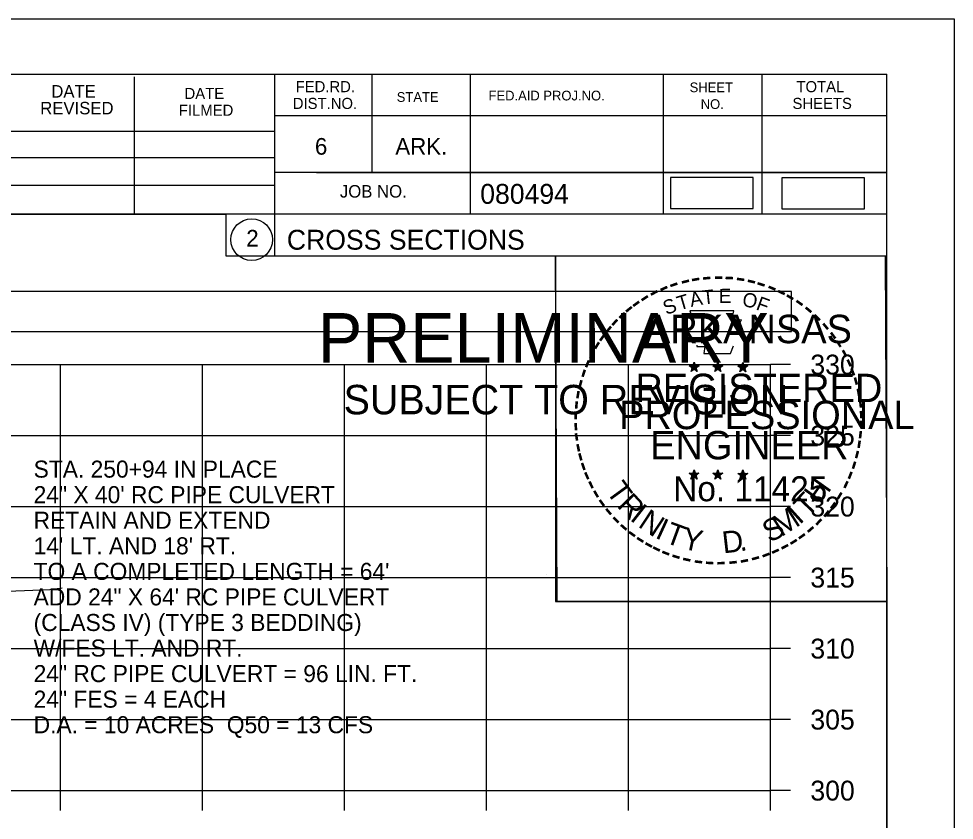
# Model space of a CAD drawing. Extents: x 1376273 to 1384221, y 378927 to 384592.
# Drawn here: x 1380654.9 to 1380720.8, y 381122.1 to 381178.5 of the extents above; entities that cross this region are included whole.
import ezdxf

# ---------------------------------------------------------------- set-up
doc = ezdxf.new("R2010")
doc.units = 0
for name, color, linetype in [('R_Axis', 7, 'Continuous'), ('R_Axis Annot', 7, 'Continuous'), ('R_Border', 7, 'Continuous'), ('R_Border PE', 7, 'Continuous'), ('R_Border Prem', 7, 'Continuous'), ('R_Drive', 7, 'Continuous'), ('R_Exist Surface', 7, 'Continuous'), ('R_Grid', 7, 'Continuous'), ('R_No Plot', 7, 'Continuous')]:
    doc.layers.add(name, color=color, linetype=linetype)

msp = doc.modelspace()

# ---------------------------------------------------------------- linework, layer by layer
at = {"layer": 'R_Axis'}
for p, q in [((1380707.837, 381124.17), (1380707.837, 381154.17)), ((1380709.237, 381154.17), (1380707.837, 381154.17)), ((1380709.237, 381149.17), (1380707.837, 381149.17)), ((1380709.237, 381144.17), (1380707.837, 381144.17)), ((1380709.237, 381139.17), (1380707.837, 381139.17)), ((1380709.237, 381134.17), (1380707.837, 381134.17)), ((1380709.237, 381129.17), (1380707.837, 381129.17)), ((1380407.837, 381124.17), (1380707.837, 381124.17)), ((1380657.837, 381122.77), (1380657.837, 381124.17)), ((1380667.837, 381122.77), (1380667.837, 381124.17)), ((1380677.837, 381122.77), (1380677.837, 381124.17)), ((1380687.837, 381122.77), (1380687.837, 381124.17)), ((1380697.837, 381122.77), (1380697.837, 381124.17)), ((1380707.837, 381122.77), (1380707.837, 381124.17)), ((1380709.237, 381124.17), (1380707.837, 381124.17))]:
    msp.add_line(p, q, dxfattribs=at)
at = {"layer": 'R_Axis Annot'}
msp.add_lwpolyline([(1380407.51, 381156.489), (1380709.311, 381156.489), (1380709.311, 381159.305), (1380407.51, 381159.305)], close=True, dxfattribs=at)
at = {"layer": 'R_Border'}
for p, q in [((1380399.837, 381174.63), (1380716.017, 381174.63)), ((1380663.057, 381164.75), (1380663.057, 381174.43)), ((1380672.917, 381174.63), (1380672.917, 381161.83)), ((1380679.757, 381174.63), (1380679.757, 381167.69)), ((1380686.697, 381174.63), (1380686.697, 381164.75)), ((1380700.277, 381174.63), (1380700.277, 381164.75)), ((1380707.217, 381174.63), (1380707.217, 381164.75)), ((1380716.017, 380969.17), (1380716.017, 381174.63)), ((1380716.017, 381171.69), (1380672.917, 381171.69)), ((1380716.017, 381171.71), (1380716.017, 381171.71)), ((1380633.757, 381170.61), (1380672.917, 381170.61)), ((1380633.757, 381168.75), (1380672.917, 381168.75)), ((1380716.017, 381167.69), (1380672.917, 381167.69)), ((1380675.877, 381167.69), (1380716.017, 381167.69)), ((1380633.757, 381166.81), (1380672.917, 381166.81)), ((1380716.017, 381164.75), (1380633.757, 381164.75)), ((1380672.917, 381161.83), (1380716.017, 381161.83))]:
    msp.add_line(p, q, dxfattribs=at)
msp.add_circle((1380671.304, 381162.966), 1.467, dxfattribs=at)
at = {"layer": 'R_Border PE'}
for p, q in [((1380702.451, 381154.34), (1380702.41, 381154.088)), ((1380702.451, 381153.975), (1380702.451, 381154.34)), ((1380702.451, 381154.34), (1380702.5, 381154.09)), ((1380704.121, 381154.34), (1380704.08, 381154.088)), ((1380704.121, 381153.975), (1380704.121, 381154.34)), ((1380704.121, 381154.34), (1380704.17, 381154.09)), ((1380705.885, 381154.328), (1380705.844, 381154.076)), ((1380705.885, 381153.963), (1380705.885, 381154.328)), ((1380705.885, 381154.328), (1380705.934, 381154.078)), ((1380702.102, 381154.086), (1380702.451, 381153.975)), ((1380702.102, 381154.086), (1380702.355, 381154.041)), ((1380702.102, 381154.086), (1380702.339, 381153.964)), ((1380702.235, 381153.678), (1380702.451, 381153.975)), ((1380702.235, 381153.678), (1380702.361, 381153.922)), ((1380702.235, 381153.678), (1380702.449, 381153.895)), ((1380702.664, 381153.678), (1380702.449, 381153.892)), ((1380702.798, 381154.086), (1380702.451, 381153.975)), ((1380702.664, 381153.678), (1380702.451, 381153.975)), ((1380702.798, 381154.086), (1380702.512, 381154.037)), ((1380702.664, 381153.678), (1380702.527, 381153.969)), ((1380702.798, 381154.086), (1380702.594, 381153.984)), ((1380703.772, 381154.086), (1380704.121, 381153.975)), ((1380703.772, 381154.086), (1380704.025, 381154.041)), ((1380703.772, 381154.086), (1380704.009, 381153.964)), ((1380703.905, 381153.678), (1380704.121, 381153.975)), ((1380703.905, 381153.678), (1380704.031, 381153.922)), ((1380703.905, 381153.678), (1380704.119, 381153.895)), ((1380704.334, 381153.678), (1380704.119, 381153.892)), ((1380704.468, 381154.086), (1380704.121, 381153.975)), ((1380704.334, 381153.678), (1380704.121, 381153.975)), ((1380704.468, 381154.086), (1380704.182, 381154.037)), ((1380704.334, 381153.678), (1380704.197, 381153.969)), ((1380704.468, 381154.086), (1380704.264, 381153.984)), ((1380705.536, 381154.074), (1380705.885, 381153.963)), ((1380705.536, 381154.074), (1380705.789, 381154.029)), ((1380705.536, 381154.074), (1380705.773, 381153.952)), ((1380705.669, 381153.666), (1380705.885, 381153.963)), ((1380705.669, 381153.666), (1380705.795, 381153.91)), ((1380705.669, 381153.666), (1380705.883, 381153.883)), ((1380706.098, 381153.666), (1380705.883, 381153.88)), ((1380706.232, 381154.074), (1380705.885, 381153.963)), ((1380706.098, 381153.666), (1380705.885, 381153.963)), ((1380706.232, 381154.074), (1380705.946, 381154.025)), ((1380706.098, 381153.666), (1380705.961, 381153.957)), ((1380706.232, 381154.074), (1380706.028, 381153.972)), ((1380702.098, 381146.513), (1380702.447, 381146.402)), ((1380702.098, 381146.513), (1380702.351, 381146.468)), ((1380702.098, 381146.513), (1380702.335, 381146.391)), ((1380702.231, 381146.105), (1380702.447, 381146.402)), ((1380702.231, 381146.105), (1380702.357, 381146.349)), ((1380702.447, 381146.767), (1380702.406, 381146.515)), ((1380702.447, 381146.402), (1380702.447, 381146.767)), ((1380702.447, 381146.767), (1380702.496, 381146.517)), ((1380702.794, 381146.513), (1380702.447, 381146.402)), ((1380702.66, 381146.105), (1380702.447, 381146.402)), ((1380702.794, 381146.513), (1380702.508, 381146.464)), ((1380702.66, 381146.105), (1380702.523, 381146.396)), ((1380702.794, 381146.513), (1380702.59, 381146.411)), ((1380703.767, 381146.513), (1380704.116, 381146.402)), ((1380703.767, 381146.513), (1380704.02, 381146.468)), ((1380703.767, 381146.513), (1380704.004, 381146.391)), ((1380703.9, 381146.105), (1380704.116, 381146.402)), ((1380703.9, 381146.105), (1380704.026, 381146.349)), ((1380704.116, 381146.767), (1380704.075, 381146.515)), ((1380704.116, 381146.402), (1380704.116, 381146.767)), ((1380704.116, 381146.767), (1380704.165, 381146.517)), ((1380704.463, 381146.513), (1380704.116, 381146.402)), ((1380704.329, 381146.105), (1380704.116, 381146.402)), ((1380704.463, 381146.513), (1380704.177, 381146.464)), ((1380704.329, 381146.105), (1380704.192, 381146.396)), ((1380704.463, 381146.513), (1380704.259, 381146.411)), ((1380705.534, 381146.503), (1380705.883, 381146.392)), ((1380705.534, 381146.503), (1380705.787, 381146.458)), ((1380705.534, 381146.503), (1380705.771, 381146.381)), ((1380705.667, 381146.095), (1380705.883, 381146.392)), ((1380705.883, 381146.757), (1380705.842, 381146.505)), ((1380705.883, 381146.392), (1380705.883, 381146.757)), ((1380705.883, 381146.757), (1380705.932, 381146.507)), ((1380706.23, 381146.503), (1380705.883, 381146.392)), ((1380706.096, 381146.095), (1380705.883, 381146.392)), ((1380706.23, 381146.503), (1380705.944, 381146.454)), ((1380706.096, 381146.095), (1380705.959, 381146.386)), ((1380706.23, 381146.503), (1380706.026, 381146.401)), ((1380702.231, 381146.105), (1380702.445, 381146.322)), ((1380702.66, 381146.105), (1380702.445, 381146.319)), ((1380703.9, 381146.105), (1380704.114, 381146.322)), ((1380704.329, 381146.105), (1380704.114, 381146.319)), ((1380705.667, 381146.095), (1380705.793, 381146.339)), ((1380705.667, 381146.095), (1380705.881, 381146.312)), ((1380706.096, 381146.095), (1380705.881, 381146.309))]:
    msp.add_line(p, q, dxfattribs=at)
for points in [[(1380702.143, 381157.964), (1380702.412, 381157.137)], [(1380705.654, 381157.042), (1380705.796, 381157.326), (1380705.111, 381157.302), (1380705.259, 381157.964), (1380702.143, 381157.964)], [(1380702.635, 381155.541), (1380702.635, 381155.454), (1380703.198, 381155.435), (1380703.144, 381154.962), (1380705.014, 381154.962), (1380705.215, 381155.498)], [(1380702.451, 381154.34), (1380702.664, 381153.678), (1380702.102, 381154.086), (1380702.798, 381154.086), (1380702.235, 381153.678), (1380702.451, 381154.34)], [(1380704.121, 381154.34), (1380704.334, 381153.678), (1380703.772, 381154.086), (1380704.468, 381154.086), (1380703.905, 381153.678), (1380704.121, 381154.34)], [(1380705.885, 381154.328), (1380706.098, 381153.666), (1380705.536, 381154.074), (1380706.232, 381154.074), (1380705.669, 381153.666), (1380705.885, 381154.328)], [(1380702.447, 381146.767), (1380702.66, 381146.105), (1380702.098, 381146.513), (1380702.794, 381146.513), (1380702.231, 381146.105), (1380702.447, 381146.767)], [(1380704.116, 381146.767), (1380704.329, 381146.105), (1380703.767, 381146.513), (1380704.463, 381146.513), (1380703.9, 381146.105), (1380704.116, 381146.767)], [(1380705.883, 381146.757), (1380706.096, 381146.095), (1380705.534, 381146.503), (1380706.23, 381146.503), (1380705.667, 381146.095), (1380705.883, 381146.757)]]:
    msp.add_lwpolyline(points, dxfattribs=at)
for centre, radius in [((1380702.45, 381153.974), 0.172), ((1380702.45, 381153.974), 0.145), ((1380702.45, 381153.974), 0.116), ((1380702.45, 381153.974), 0.0991), ((1380702.45, 381153.974), 0.0747), ((1380702.45, 381153.974), 0.0495), ((1380702.45, 381153.974), 0.0296), ((1380704.12, 381153.974), 0.172), ((1380704.12, 381153.974), 0.145), ((1380704.12, 381153.974), 0.116), ((1380704.12, 381153.974), 0.0991), ((1380704.12, 381153.974), 0.0747), ((1380704.12, 381153.974), 0.0495), ((1380704.12, 381153.974), 0.0296), ((1380705.884, 381153.962), 0.172), ((1380705.884, 381153.962), 0.145), ((1380705.884, 381153.962), 0.116), ((1380705.884, 381153.962), 0.0991), ((1380705.884, 381153.962), 0.0747), ((1380705.884, 381153.962), 0.0495), ((1380705.884, 381153.962), 0.0296), ((1380702.446, 381146.401), 0.172), ((1380702.446, 381146.401), 0.145), ((1380702.446, 381146.401), 0.116), ((1380702.446, 381146.401), 0.0991), ((1380702.446, 381146.401), 0.0747), ((1380702.446, 381146.401), 0.0495), ((1380702.446, 381146.401), 0.0296), ((1380704.115, 381146.401), 0.172), ((1380704.115, 381146.401), 0.145), ((1380704.115, 381146.401), 0.116), ((1380704.115, 381146.401), 0.0991), ((1380704.115, 381146.401), 0.0747), ((1380704.115, 381146.401), 0.0495), ((1380704.115, 381146.401), 0.0296), ((1380705.882, 381146.391), 0.172), ((1380705.882, 381146.391), 0.145), ((1380705.882, 381146.391), 0.116), ((1380705.882, 381146.391), 0.0991), ((1380705.882, 381146.391), 0.0747), ((1380705.882, 381146.391), 0.0495), ((1380705.882, 381146.391), 0.0296)]:
    msp.add_circle(centre, radius, dxfattribs=at)
at = {"layer": 'R_Drive'}
for points in [[(1380700.785, 381165.149), (1380706.619, 381165.149), (1380706.619, 381167.335), (1380700.785, 381167.335)], [(1380708.625, 381165.13), (1380714.458, 381165.13), (1380714.458, 381167.316), (1380708.625, 381167.316)]]:
    msp.add_lwpolyline(points, close=True, dxfattribs=at)
at = {"layer": 'R_Exist Surface'}
msp.add_lwpolyline([(1380606.202, 381137.085), (1380617.995, 381137.301), (1380632.726, 381137.523), (1380643.334, 381137.784), (1380657.102, 381138.343), (1380657.964, 381138.44)], dxfattribs=at)
at = {"layer": 'R_Grid'}
for p, q in [((1380407.837, 381154.17), (1380707.837, 381154.17)), ((1380657.837, 381124.17), (1380657.837, 381154.17)), ((1380667.837, 381124.17), (1380667.837, 381154.17)), ((1380677.837, 381124.17), (1380677.837, 381154.17)), ((1380687.837, 381124.17), (1380687.837, 381154.17)), ((1380697.837, 381124.17), (1380697.837, 381154.17)), ((1380707.837, 381124.17), (1380707.837, 381154.17)), ((1380407.837, 381149.17), (1380707.837, 381149.17)), ((1380407.837, 381144.17), (1380707.837, 381144.17)), ((1380407.837, 381139.17), (1380707.837, 381139.17)), ((1380407.837, 381134.17), (1380707.837, 381134.17)), ((1380407.837, 381129.17), (1380707.837, 381129.17)), ((1380407.837, 381124.17), (1380707.837, 381124.17))]:
    msp.add_line(p, q, dxfattribs=at)
at = {"layer": 'R_No Plot'}
for p, q in [((1380387.436, 381178.525), (1380720.77, 381178.525)), ((1380692.051, 381139.375), (1380692.051, 381139.375))]:
    msp.add_line(p, q, dxfattribs=at)
for points in [[(1380387.43, 381178.525), (1380720.77, 381178.525), (1380720.77, 380965.187), (1380387.43, 380965.187)], [(1380633.757, 381174.63), (1380633.757, 381164.75), (1380669.489, 381164.75), (1380669.489, 381161.83), (1380692.689, 381161.83), (1380692.689, 381137.498), (1380716.017, 381137.498), (1380716.017, 380969.17), (1380399.837, 380969.17), (1380399.837, 381174.63)], [(1380692.689, 381161.83), (1380715.896, 381161.83), (1380716.017, 381137.498), (1380692.809, 381137.498)]]:
    msp.add_lwpolyline(points, close=True, dxfattribs=at)

# ---------------------------------------------------------------- texts
at = {"layer": 'R_Axis Annot'}
for s, height, p in [('330', 1.4, (1380710.637, 381153.47)), ('325', 1.4, (1380710.637, 381148.47)), ('STA. 250+94 IN PLACE', 1.2, (1380655.952, 381146.209)), ('24" X 40\' RC PIPE CULVERT', 1.2, (1380655.952, 381144.409)), ('320', 1.4, (1380710.637, 381143.47)), ('RETAIN AND EXTEND', 1.2, (1380655.952, 381142.609)), ("14' LT. AND 18' RT.", 1.2, (1380655.952, 381140.809)), ("TO A COMPLETED LENGTH = 64'", 1.2, (1380655.952, 381139.009)), ('315', 1.4, (1380710.637, 381138.47)), ('ADD 24" X 64\' RC PIPE CULVERT', 1.2, (1380655.952, 381137.21)), ('(CLASS IV) (TYPE 3 BEDDING)', 1.2, (1380655.952, 381135.41)), ('W/FES LT. AND RT.', 1.2, (1380655.952, 381133.61)), ('310', 1.4, (1380710.637, 381133.47)), ('24" RC PIPE CULVERT = 96 LIN. FT.', 1.2, (1380655.952, 381131.81)), ('24" FES = 4 EACH', 1.2, (1380655.952, 381130.01)), ('305', 1.4, (1380710.637, 381128.47)), ('D.A. = 10 ACRES  Q50 = 13 CFS', 1.2, (1380655.952, 381128.21)), ('300', 1.4, (1380710.637, 381123.47))]:
    msp.add_text(s, height=height, dxfattribs=at).set_placement(p)
at = {"layer": 'R_Border'}
for s, height, p in [('FED.RD.', 0.7819, (1380674.397, 381173.35)), ('SHEET', 0.684, (1380702.137, 381173.35)), ('TOTAL', 0.7819, (1380709.657, 381173.35)), ('DATE', 0.8792, (1380657.197, 381172.97)), ('DATE', 0.7819, (1380666.577, 381172.87)), ('STATE', 0.684, (1380681.517, 381172.67)), ('FED.AID PROJ.NO.', 0.684, (1380687.977, 381172.77)), ('DIST.NO.', 0.7819, (1380674.197, 381172.17)), ('NO.', 0.684, (1380702.917, 381172.17)), ('SHEETS', 0.7819, (1380709.377, 381172.17)), ('REVISED', 0.8792, (1380656.417, 381171.79)), ('FILMED', 0.7819, (1380666.177, 381171.69)), ('6', 1.172, (1380675.757, 381168.95)), ('ARK.', 1.1723, (1380681.417, 381168.95)), ('JOB NO.', 0.8792, (1380677.517, 381165.93)), ('080494', 1.4, (1380687.393, 381165.49)), ('2', 1.172, (1380670.921, 381162.48)), ('CROSS SECTIONS', 1.4, (1380673.781, 381162.26))]:
    msp.add_text(s, height=height, rotation=360, dxfattribs=at).set_placement(p)
at = {"layer": 'R_Border PE'}
for s, height, rotation, p in [('-', 1.6, 10.21935, (1380702.319, 381159.494)), ('-', 1.6, 5.89682, (1380703.048, 381159.604)), ('-', 1.6, 0.18623, (1380703.82, 381159.676)), ('-', 1.6, 357.74304, (1380704.543, 381159.663)), ('-', 1.6, 352.16172, (1380705.287, 381159.607)), ('-', 1.6, 24.30721, (1380700.257, 381158.822)), ('-', 1.6, 19.17608, (1380700.891, 381159.091)), ('-', 1.6, 13.63015, (1380701.641, 381159.332)), ('-', 1.6, 347.20489, (1380706.006, 381159.493)), ('-', 1.6, 342.3362, (1380706.641, 381159.338)), ('-', 1.6, 337.85509, (1380707.376, 381159.115)), ('-', 1.6, 34.06357, (1380699.027, 381158.135)), ('-', 1.6, 28.79182, (1380699.624, 381158.505)), ('T', 1, 16.4036, (1380701.412, 381157.973)), ('A', 1, 11.21318, (1380702.238, 381158.224)), ('T', 1, 6.02276, (1380703.087, 381158.39)), ('E', 1, 0.83234, (1380704.192, 381158.5)), ('O', 1, 350.4515, (1380705.796, 381158.29)), ('F', 1, 340.07066, (1380706.75, 381158.062)), ('-', 1.6, 334.12109, (1380708.007, 381158.844)), ('-', 1.6, 329.64089, (1380708.586, 381158.561)), ('-', 1.6, 38.95066, (1380697.973, 381157.362)), ('-', 1.6, 36.23174, (1380698.449, 381157.74)), ('S', 1, 21.59401, (1380700.498, 381157.642)), ('-', 1.6, 325.86266, (1380709.229, 381158.2)), ('-', 1.6, 320.52971, (1380709.839, 381157.774)), ('-', 1.6, 42.96224, (1380697.54, 381156.945)), ('ARKANSAS', 2, 360, (1380698.996, 381155.676)), ('-', 1.6, 315.57859, (1380710.438, 381157.286)), ('-', 1.6, 50.61417, (1380696.689, 381155.981)), ('-', 1.6, 48.42305, (1380697.092, 381156.467)), ('-', 1.6, 309.87973, (1380711.007, 381156.736)), ('-', 1.6, 54.23247, (1380696.276, 381155.414)), ('-', 1.6, 306.65218, (1380711.532, 381156.134)), ('-', 1.6, 58.07063, (1380695.951, 381154.887)), ('-', 1.4, 303.67529, (1380712.018, 381155.566)), ('-', 1.6, 62.87135, (1380695.638, 381154.273)), ('-', 1.6, 299.66835, (1380712.337, 381154.959)), ('-', 1.6, 67.77427, (1380695.379, 381153.662)), ('-', 1.6, 294.66279, (1380712.661, 381154.347)), ('-', 1.6, 72.39447, (1380695.16, 381153.032)), ('DWB', 0.01, 360, (1380702.438, 381153.969)), ('DWB', 0.01, 360, (1380704.108, 381153.969)), ('DWB', 0.01, 360, (1380705.872, 381153.958)), ('-', 1.6, 290.57283, (1380712.918, 381153.77)), ('-', 1.6, 75.46096, (1380694.963, 381152.318)), ('REGISTERED', 2, 360, (1380698.318, 381151.527)), ('-', 1.6, 285.12326, (1380713.152, 381153.19)), ('-', 1.6, 81.20126, (1380694.831, 381151.605)), ('-', 1.6, 280.54934, (1380713.352, 381152.448)), ('PROFESSIONAL', 2, 360, (1380697.17, 381149.623)), ('-', 1.6, 276.59616, (1380713.514, 381151.68)), ('-', 1.6, 85.18634, (1380694.755, 381150.914)), ('-', 1.6, 89.06224, (1380694.73, 381150.213)), ('-', 1.6, 274.33011, (1380713.574, 381150.958)), ('-', 1.6, 94.19588, (1380694.765, 381149.488)), ('-', 1.6, 269.94067, (1380713.608, 381150.326)), ('-', 1.6, 98.94793, (1380694.837, 381148.821)), ('ENGINEER', 2, 360, (1380699.357, 381147.498)), ('-', 1.6, 263.5172, (1380713.589, 381149.66)), ('-', 1.6, 101.71495, (1380694.972, 381148.088)), ('-', 1.6, 260.99529, (1380713.518, 381149.006)), ('-', 1.6, 105.45785, (1380695.134, 381147.493)), ('-', 1.6, 255.7626, (1380713.408, 381148.328)), ('-', 1.6, 109.08742, (1380695.349, 381146.862)), ('-', 1.6, 252.86809, (1380713.227, 381147.608)), ('-', 1.6, 114.06432, (1380695.603, 381146.266)), ('DWB', 0.01, 360, (1380702.434, 381146.396)), ('DWB', 0.01, 360, (1380704.103, 381146.397)), ('DWB', 0.01, 360, (1380705.87, 381146.387)), ('-', 1.6, 247.88866, (1380713.004, 381146.935)), ('-', 1.6, 115.72885, (1380695.908, 381145.648)), ('T', 1.54, 306.04056, (1380696.207, 381145.24)), ('No. 11425', 1.757, 360, (1380700.984, 381144.547)), ('H', 1.54, 54.60883, (1380711.327, 381144.275)), ('-', 1.6, 244.61971, (1380712.742, 381146.306)), ('-', 1.6, 120.44712, (1380696.265, 381145.062)), ('R', 1.54, 314.00497, (1380696.969, 381144.192)), ('T', 1.54, 46.64442, (1380710.437, 381143.332)), ('-', 1.6, 239.07125, (1380712.348, 381145.554)), ('-', 1.6, 125.89344, (1380696.668, 381144.501)), ('-', 1.6, 233.84524, (1380711.946, 381144.901)), ('-', 1.6, 130.71812, (1380697.13, 381143.949)), ('I', 1.54, 321.96938, (1380697.87, 381143.26)), ('N', 1.54, 326.50021, (1380698.437, 381142.788)), ('M', 1.54, 32.65632, (1380708.591, 381142.007)), ('I', 1.54, 42.11359, (1380709.876, 381142.854)), ('-', 1.6, 231.25377, (1380711.516, 381144.335)), ('-', 1.6, 134.22381, (1380697.647, 381143.404)), ('I', 1.54, 335.36034, (1380699.645, 381142.002)), ('T', 1.54, 339.89117, (1380700.306, 381141.675)), ('S', 1.54, 26.9312, (1380707.753, 381141.601)), ('-', 1.6, 225.76533, (1380711.037, 381143.771)), ('-', 1.6, 138.93382, (1380698.172, 381142.94)), ('-', 1.6, 144.64634, (1380698.728, 381142.534)), ('Y', 1.54, 347.85558, (1380701.523, 381141.229)), ('D', 1.54, 6.39691, (1380704.508, 381140.871)), ('-', 1.6, 221.08509, (1380710.515, 381143.262)), ('-', 1.6, 148.08978, (1380699.289, 381142.163)), ('-', 1.6, 212.24909, (1380709.432, 381142.403)), ('-', 1.6, 215.73633, (1380709.966, 381142.79)), ('-', 1.6, 151.57039, (1380699.868, 381141.838)), ('-', 1.6, 154.60019, (1380700.39, 381141.591)), ('.', 1.54, 13.76417, (1380705.7, 381140.998)), ('-', 1.6, 204.25161, (1380708.25, 381141.738)), ('-', 1.6, 207.35684, (1380708.874, 381142.057)), ('-', 1.6, 158.56121, (1380701.014, 381141.337)), ('-', 1.6, 162.79826, (1380701.701, 381141.124)), ('-', 1.6, 167.55551, (1380702.416, 381140.96)), ('-', 1.6, 191.28576, (1380706.225, 381141.024)), ('-', 1.6, 195.47429, (1380706.954, 381141.223)), ('-', 1.6, 200.71842, (1380707.631, 381141.465)), ('-', 1.6, 173.11546, (1380703.188, 381140.85)), ('-', 1.6, 176.51827, (1380703.936, 381140.797)), ('-', 1.6, 181.59176, (1380704.68, 381140.816)), ('-', 1.6, 185.81666, (1380705.489, 381140.892))]:
    msp.add_text(s, height=height, rotation=rotation, dxfattribs=at).set_placement(p)
at = {"layer": 'R_Border Prem'}
for s, height, p in [('PRELIMINARY', 3.5, (1380675.968, 381154.294)), ('DWB', 0.01, (1380676.715, 381156.143)), ('SUBJECT TO REVISION', 2.07511, (1380677.777, 381150.665))]:
    msp.add_text(s, height=height, rotation=360, dxfattribs=at).set_placement(p)

doc.saveas('drawing.dxf')
